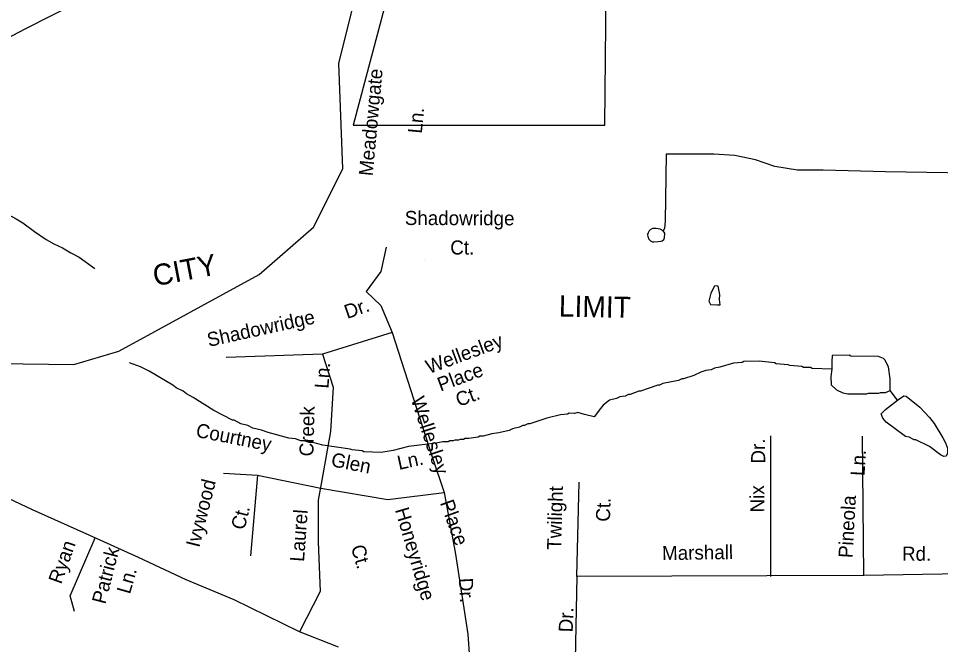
# Model space of a CAD drawing. Extents: x 1551653 to 1702041, y 811336 to 920032.
# Drawn here: x 1580534 to 1584838, y 863545 to 866468 of the extents above; entities that cross this region are included whole.
import ezdxf

# ---------------------------------------------------------------- set-up
doc = ezdxf.new("R2010")
doc.units = 0
for name, color, linetype in [('Old_Level_10', 7, 'Continuous'), ('Old_Level_19', 7, 'Continuous'), ('Old_Level_32', 7, 'Continuous'), ('Old_Level_35', 7, 'Continuous'), ('Old_Level_48', 7, 'Continuous'), ('Old_Level_49', 7, 'Continuous'), ('Old_Level_59', 7, 'Continuous'), ('Old_Level_62', 7, 'Continuous')]:
    doc.layers.add(name, color=color, linetype=linetype)

msp = doc.modelspace()

# ---------------------------------------------------------------- linework, layer by layer
at = {"layer": 'Old_Level_10'}
for p, q in [((1582428.8, 865338.044), (1582428.8, 865338.044)), ((1582630.858, 863593.882), (1582639.499, 863481.479))]:
    msp.add_line(p, q, dxfattribs=at)
at = {"layer": 'Old_Level_32'}
for points in [[(1581088.598, 866729.954), (1581067.476, 866687.253), (1581046.724, 866664.999), (1580997.81, 866633.845), (1580812.527, 866543.349), (1580563.507, 866417.25), (1580366.819, 866315.763), (1580193.394, 866217.85), (1580067.402, 866137.739), (1579990.325, 866075.431), (1579857.404, 865954.391), (1579768.469, 865841.642), (1579678.051, 865718.509), (1579604.946, 865615.264), (1579509.206, 865441.98), (1579410.057, 865269.194), (1579300.37, 865077.818), (1579168.538, 864846.954)], [(1582027.018, 863533.292), (1581846.181, 863604.502), (1581540.273, 863753.96), (1581316.452, 863847.421), (1581094.112, 863951.269), (1580866.614, 864054.089), (1580599.806, 864174.256), (1580318.176, 864306.29)]]:
    msp.add_lwpolyline(points, dxfattribs=at)
at = {"layer": 'Old_Level_35'}
for p, q in [((1582249.663, 865399.73), (1582225.332, 865286.105)), ((1582225.332, 865286.105), (1582156.392, 865192.768)), ((1582156.392, 865192.768), (1582225.332, 865127.839)), ((1582225.332, 865127.839), (1582278.051, 865002.038)), ((1582278.051, 865002.038), (1581953.629, 864900.586)), ((1582278.051, 865002.038), (1582464.593, 864421.732)), ((1581953.629, 864900.586), (1581503.494, 864884.353)), ((1581953.629, 864900.586), (1582002.293, 864746.379)), ((1582002.293, 864746.379), (1581990.126, 864539.416)), ((1581990.126, 864539.416), (1581949.574, 864312.164)), ((1584045.244, 863862.183), (1584045.88, 864519.186)), ((1584479.619, 863867.136), (1584473.548, 864517.144)), ((1582464.593, 864421.732), (1582521.366, 864255.35)), ((1581491.329, 864344.628), (1581649.484, 864336.512)), ((1581649.484, 864336.512), (1581617.041, 863959.11)), ((1581649.484, 864336.512), (1581945.519, 864275.641)), ((1581949.574, 864312.164), (1581933.352, 864218.827)), ((1583139.935, 863862.11), (1583150.307, 864302.687)), ((1581945.519, 864275.641), (1582257.774, 864222.886)), ((1582257.774, 864222.886), (1582521.366, 864255.35)), ((1582521.366, 864255.35), (1582574.085, 863967.226)), ((1581933.352, 864218.827), (1581933.352, 864024.039)), ((1580774.382, 863772.881), (1580892.138, 864042.553)), ((1581933.352, 864024.039), (1581941.463, 863792.728)), ((1582574.085, 863967.226), (1582630.858, 863593.882)), ((1583139.935, 863862.11), (1583131.928, 863474.566)), ((1584027.457, 863865.149), (1583139.935, 863862.11)), ((1584479.619, 863867.136), (1584027.457, 863865.149)), ((1585460.33, 863883.771), (1584479.619, 863867.136)), ((1581941.463, 863792.728), (1581846.181, 863604.502)), ((1580794.573, 863698.798), (1580774.382, 863772.881))]:
    msp.add_line(p, q, dxfattribs=at)
for points in [[(1579897.74, 865963.17), (1579919.439, 865936.969), (1579939.242, 865916.467), (1579982.539, 865883.968), (1580061.742, 865822.77), (1580152.939, 865759.47), (1580212.44, 865722.469), (1580258.041, 865693.968), (1580277.739, 865679.568), (1580291.541, 865667.469), (1580315.541, 865654.969), (1580367.04, 865622.269), (1580462.138, 865564.969), (1580523.739, 865532.069), (1580553.539, 865513.47), (1580608.939, 865472.669), (1580662.44, 865435.97), (1580698.24, 865415.471), (1580739.939, 865396.77), (1580777.639, 865374.27), (1580817.338, 865353.67), (1580890.638, 865300.471)], [(1585400.072, 865730.182), (1585286.584, 865743.544), (1585061.832, 865743.544), (1584581.175, 865752.452), (1584289.665, 865759.133), (1584169.501, 865759.133), (1584064.914, 865776.949), (1583973.678, 865808.127), (1583877.991, 865828.17), (1583780.079, 865834.851), (1583556.736, 865834.789), (1583552.285, 865520.781), (1583550.06, 865487.376), (1583542.332, 865476.37)], [(1583550.334, 865466.17), (1583542.332, 865476.37), (1583528.434, 865484.369), (1583510.534, 865486.77), (1583492.532, 865486.97), (1583482.332, 865481.17), (1583478.333, 865477.17), (1583472.332, 865467.371), (1583470.134, 865459.169), (1583471.932, 865449.369), (1583475.935, 865437.269), (1583483.733, 865429.07), (1583493.635, 865424.871), (1583499.632, 865424.769), (1583519.734, 865426.57), (1583533.733, 865428.27), (1583537.732, 865430.169), (1583545.934, 865436.268), (1583549.832, 865444.169), (1583550.334, 865466.17)]]:
    msp.add_lwpolyline(points, dxfattribs=at)
at = {"layer": 'Old_Level_48'}
msp.add_lwpolyline([(1583517.55, 866753.212), (1583718.209, 867614.769), (1582814.872, 868112.428), (1582522.968, 867797.793), (1582463.09, 867408.244), (1582530.453, 867385.771), (1582530.453, 867333.331), (1582515.484, 867265.91), (1582463.09, 867235.945), (1582418.182, 867183.506), (1582096.339, 865969.913), (1583271.44, 865969.913), (1583277.922, 866753.212), (1583517.55, 866753.212)], dxfattribs=at)
at = {"layer": 'Old_Level_49'}
msp.add_lwpolyline([(1583517.55, 866753.212), (1583718.209, 867614.769), (1582814.872, 868112.428), (1582522.968, 867797.793), (1582463.09, 867408.244), (1582530.453, 867385.771), (1582530.453, 867333.331), (1582515.484, 867265.91), (1582463.09, 867235.945), (1582418.182, 867183.506), (1582096.339, 865969.913), (1583271.44, 865969.913), (1583277.922, 866753.212), (1583517.55, 866753.212)], dxfattribs=at)
at = {"layer": 'Old_Level_59'}
msp.add_lwpolyline([(1579810.551, 865007.395), (1580317.542, 864859.245), (1580792.545, 864852.889), (1581001.493, 864914.302), (1581657.557, 865271.913), (1581910.489, 865493.369), (1582047.566, 865766.396), (1582029.522, 866259.136), (1582100.47, 866543.235), (1582328.488, 866722.553), (1582521.544, 866810.521), (1582798.57, 866932.937), (1583185.503, 867210.68), (1583297.359, 867418.603)], dxfattribs=at)
at = {"layer": 'Old_Level_62'}
msp.add_line((1584637.272, 864686.489), (1584602.618, 864730.472), dxfattribs=at)
for points in [[(1583763.442, 865131.964), (1583794.405, 865131.657), (1583808.554, 865131.452), (1583806.708, 865155.443), (1583807.016, 865179.434), (1583799.429, 865217.574), (1583793.482, 865219.624), (1583783.435, 865217.779), (1583765.083, 865185.996), (1583756.675, 865148.164), (1583763.442, 865131.964)], [(1584602.618, 864730.472), (1584602.208, 864785.631), (1584594.826, 864841.713), (1584577.191, 864873.906), (1584571.347, 864879.955), (1584547.459, 864890.311), (1584419.506, 864891.848), (1584411.509, 864895.95), (1584332.154, 864894.822), (1584331.129, 864864.987), (1584330.104, 864830.64)], [(1584330.104, 864830.64), (1584238.855, 864834.229), (1584230.858, 864838.227), (1584198.87, 864838.637), (1584190.976, 864842.738), (1584134.997, 864847.455), (1584127.102, 864851.556), (1584071.123, 864856.272), (1584063.126, 864860.373), (1583991.255, 864867.242), (1583919.282, 864866.217), (1583911.182, 864862.321), (1583871.197, 864858.835), (1583807.016, 864839.663), (1583782.922, 864835.869), (1583766.826, 864828.077), (1583742.834, 864824.386), (1583718.741, 864816.697), (1583686.548, 864801.113), (1583638.36, 864785.734), (1583630.363, 864785.837), (1583614.267, 864778.045), (1583542.088, 864762.973), (1583525.992, 864755.181), (1583517.995, 864755.284), (1583437.717, 864728.319), (1583429.72, 864728.422), (1583389.53, 864712.941), (1583381.533, 864713.043), (1583365.436, 864705.251), (1583341.445, 864701.56), (1583325.348, 864693.768), (1583293.258, 864686.181), (1583263.013, 864662.498), (1583250.812, 864646.709), (1583220.464, 864608.056), (1583176.481, 864619.642), (1583144.595, 864628.049), (1583128.601, 864624.255), (1583104.61, 864624.563), (1583096.51, 864620.667), (1583064.522, 864617.079), (1583000.341, 864601.905), (1582919.96, 864574.94), (1582911.963, 864574.94), (1582895.969, 864567.148), (1582887.972, 864567.251), (1582871.876, 864559.459), (1582839.785, 864551.872), (1582823.689, 864544.08), (1582775.501, 864532.7), (1582743.513, 864529.111), (1582703.323, 864517.628), (1582687.329, 864517.833), (1582679.332, 864513.937), (1582635.246, 864506.453), (1582619.252, 864506.658), (1582611.255, 864502.762), (1582595.26, 864502.967), (1582587.161, 864499.071), (1582571.167, 864499.276), (1582563.17, 864495.38), (1582547.176, 864495.585), (1582539.076, 864491.689), (1582515.085, 864491.997), (1582482.994, 864484.41), (1582354.837, 864470.056), (1582282.659, 864450.986), (1582226.577, 864441.657), (1582146.607, 864444.63), (1582138.712, 864448.731), (1582090.73, 864453.345), (1582082.733, 864457.446), (1581954.985, 864475.08), (1581907.208, 864487.691), (1581891.214, 864487.896), (1581867.326, 864496.2), (1581851.332, 864496.406), (1581827.34, 864504.71), (1581795.455, 864509.119), (1581699.798, 864534.238), (1581667.912, 864546.643), (1581628.03, 864555.153), (1581604.141, 864567.456), (1581572.256, 864575.863), (1581540.473, 864592.267), (1581532.476, 864592.37), (1581445.021, 864637.379), (1581349.774, 864698.587), (1581317.991, 864714.991), (1581302.1, 864727.192), (1581270.316, 864743.596), (1581254.527, 864755.796), (1581143.287, 864821.105), (1581103.507, 864841.611), (1581051.423, 864860.27)], [(1584330.104, 864830.64), (1584326.413, 864797.114), (1584327.848, 864757.129), (1584351.634, 864734.779), (1584381.469, 864720.425), (1584405.358, 864716.119), (1584493.325, 864714.991), (1584501.425, 864718.887), (1584549.407, 864718.272), (1584557.404, 864722.168), (1584581.395, 864721.963), (1584602.618, 864730.472)], [(1584637.272, 864686.489), (1584667.209, 864706.789), (1584677.154, 864704.738), (1584740.618, 864653.988), (1584786.037, 864605.391), (1584807.67, 864577.094), (1584848.885, 864510.657), (1584860.573, 864486.46), (1584870.313, 864462.367), (1584870.006, 864438.376), (1584863.854, 864424.535), (1584853.807, 864422.587), (1584837.915, 864430.789), (1584786.345, 864469.441), (1584722.778, 864500.199), (1584714.781, 864500.302), (1584690.893, 864512.605), (1584675.001, 864516.808), (1584583.753, 864583.963), (1584567.964, 864602.11), (1584560.275, 864622.205), (1584580.472, 864641.993), (1584637.272, 864686.489)]]:
    msp.add_lwpolyline(points, dxfattribs=at)

# ---------------------------------------------------------------- texts
at = {"layer": 'Old_Level_10'}
for s, height, rotation, p in [('Meadowgate', 65.6167, 84.614425, (1582186.969, 865730.266)), ('Ln.', 65.6167, 84.614425, (1582416.44, 865928.625)), ('Shadowridge', 65.61666, 359.783878, (1582336.883, 865503.751)), ('Ct.', 65.6167, 359.783878, (1582549.207, 865366.021)), ('Dr.', 65.6167, 19.33585, (1582068.251, 865064.452)), ('Shadowridge', 65.61666, 12.458517, (1581422.13, 864934.282)), ('Wellesley', 65.6167, 20.33635, (1582449.942, 864807.631)), ('Ln.', 65.6167, 85.735169, (1581980.499, 864738.527)), ('Place', 65.6167, 20.33635, (1582503.854, 864725.39)), ('Ct.', 65.6167, 20.33635, (1582588.987, 864653.883)), ('Wellesley', 65.6166, 288.279594, (1582364.669, 864690.077)), ('Creek', 65.6167, 88.532192, (1581910.283, 864422.849)), ('Courtney', 65.6167, 348.870861, (1581358.162, 864515.174)), ('Dr.', 65.6167, 90.532328, (1584019.466, 864390.183)), ('Glen', 65.6167, 348.870861, (1581989.366, 864378.295)), ('Ln.', 65.6167, 12.316503, (1582309.876, 864360.185)), ('Ln.', 65.6167, 86.701281, (1584482.861, 864330.831)), ('Ivywood', 65.6167, 75.973247, (1581377.941, 863994.957)), ('Twilight', 65.6167, 88.223597, (1583066.297, 863986.455)), ('Nix', 65.6167, 90.532328, (1584015.552, 864162.185)), ('Place', 65.6166, 289.733911, (1582500.699, 864207.228)), ('Ct.', 65.6167, 88.223597, (1583294.404, 864117.675)), ('Pineola', 65.6167, 86.701281, (1584426.494, 863947.589)), ('Ct.', 65.6167, 75.973247, (1581588.245, 864076.689)), ('Laurel', 65.6167, 85.735169, (1581866.496, 863929.846)), ('Honeyridge', 65.6167, 286.429383, (1582290.629, 864174.261)), ('Ryan', 65.6166, 70.300472, (1580733.101, 863823.715)), ('Patrick', 65.6166, 75.654044, (1580939.054, 863730.554)), ('Ct.', 65.6167, 286.429383, (1582084.802, 864000.323)), ('Marshall', 65.6167, 0.842833, (1583538.255, 863939.183)), ('Rd.', 65.6167, 359.666206, (1584657.756, 863936.871)), ('Ln.', 65.6166, 73.90935, (1581053.811, 863777.409)), ('Dr.', 65.6167, 272.987283, (1582589.273, 863854.77)), ('Dr.', 65.6167, 87.988014, (1583120.716, 863601.454))]:
    msp.add_text(s, height=height, rotation=rotation, dxfattribs=at).set_placement(p)
at = {"layer": 'Old_Level_19'}
for s, rotation, p in [('CITY', 10.858425, (1581171.241, 865216.993)), ('LIMIT', 358.779542, (1583055.215, 865076.742))]:
    msp.add_text(s, height=98.425, rotation=rotation, dxfattribs=at).set_placement(p)

doc.saveas('drawing.dxf')
